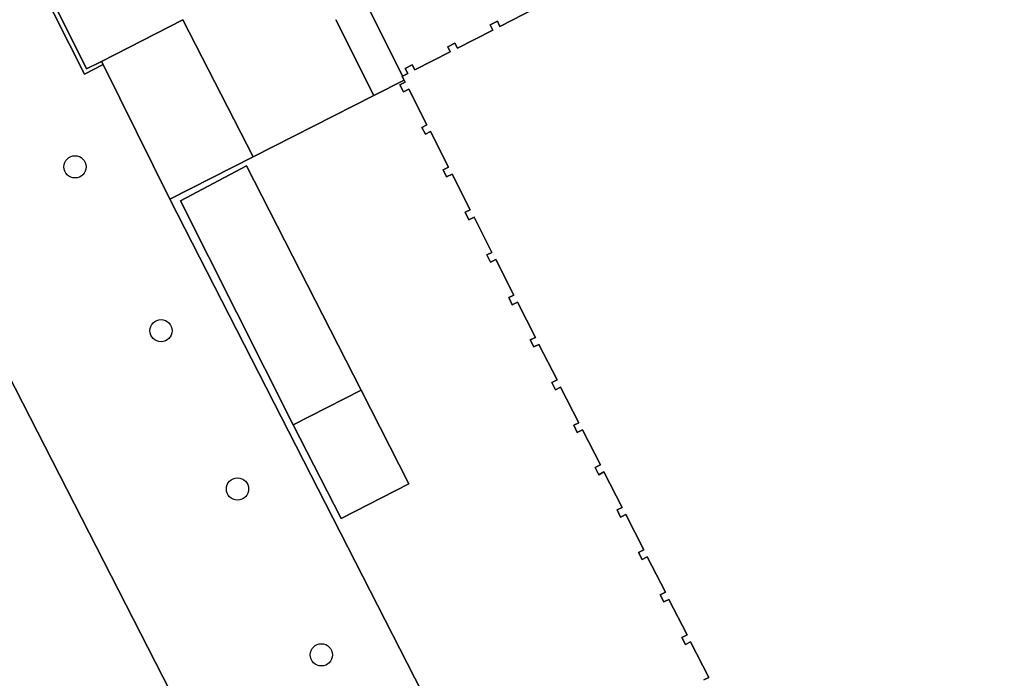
# Model space of a CAD drawing. Extents: x 158835 to 160077, y 386387 to 387778.
# Drawn here: x 159762.7 to 159806.12, y 387239.81 to 387268.77 of the extents above; entities that cross this region are included whole.
import ezdxf

# ---------------------------------------------------------------- set-up
doc = ezdxf.new("R2010")
doc.units = 0
for name, color, linetype in [('IMGEO_Boom', 7, 'Continuous'), ('IMGEO_Groenvoorziening', 7, 'Continuous'), ('IMGEO_Hek', 7, 'Continuous'), ('IMGEO_Open_loods', 7, 'Continuous'), ('IMGEO_Pand', 7, 'Continuous'), ('IMGEO_Rijbaan_lokaal_open', 7, 'Continuous'), ('IMGEO_Voetpad_open', 7, 'Continuous')]:
    doc.layers.add(name, color=color, linetype=linetype)

msp = doc.modelspace()

# ---------------------------------------------------------------- linework, layer by layer
at = {"layer": 'IMGEO_Boom'}
for centre in [(159765.134, 387262.3), (159768.918, 387255.094), (159772.282, 387248.136), (159775.973, 387240.837)]:
    msp.add_circle(centre, 0.489, dxfattribs=at)
at = {"layer": 'IMGEO_Groenvoorziening'}
for points in [[(159804.244, 387192.604), (159769.309, 387260.873), (159766.365, 387266.804), (159765.548, 387266.385), (159742.616, 387311.694), (159742.781, 387311.774), (159742.778, 387311.779), (159742.747, 387311.839), (159744.64, 387312.82), (159743.554, 387314.922), (159741.623, 387313.966), (159734.276, 387328.161), (159738.898, 387330.495), (159738.213, 387331.857), (159740.148, 387332.784), (159733.139, 387346.319)], [(159776.809, 387271.78), (159779.546, 387266.288), (159779.778, 387266.407), (159779.665, 387266.629), (159779.976, 387266.788), (159780.09, 387266.566), (159781.648, 387267.363), (159781.535, 387267.584), (159781.847, 387267.743), (159781.96, 387267.522), (159783.518, 387268.319), (159783.404, 387268.541), (159783.72, 387268.702), (159783.833, 387268.48), (159785.393, 387269.277)]]:
    msp.add_lwpolyline(points, dxfattribs=at)
for points in [[(159742.781, 387311.774), (159742.616, 387311.694), (159765.548, 387266.385), (159766.365, 387266.804), (159766.298, 387266.937), (159765.632, 387266.61), (159758.69, 387280.527), (159743.164, 387311.022)], [(159796.557, 387186.023), (159749.52, 387277.923), (159691.298, 387247.788), (159738.129, 387156.197)], [(159749.52, 387277.923), (159796.557, 387186.023), (159738.129, 387156.197), (159691.298, 387247.788)]]:
    msp.add_lwpolyline(points, close=True, dxfattribs=at)
at = {"layer": 'IMGEO_Hek'}
for points in [[(159766.365, 387266.804), (159769.309, 387260.873)], [(159778.288, 387265.438), (159779.617, 387266.114)], [(159772.973, 387262.736), (159778.288, 387265.438)], [(159769.309, 387260.873), (159772.973, 387262.736)], [(159769.309, 387260.873), (159804.244, 387192.604), (159850.444, 387216.105), (159854.805, 387218.409), (159845.908, 387235.79)]]:
    msp.add_lwpolyline(points, dxfattribs=at)
at = {"layer": 'IMGEO_Open_loods'}
msp.add_lwpolyline([(159772.672, 387262.343), (159769.777, 387260.8), (159774.736, 387250.96), (159777.72, 387252.483)], close=True, dxfattribs=at)
at = {"layer": 'IMGEO_Pand'}
msp.add_lwpolyline([(159785.393, 387269.277), (159783.833, 387268.48), (159783.72, 387268.702), (159783.404, 387268.541), (159783.518, 387268.319), (159781.96, 387267.522), (159781.847, 387267.743), (159781.535, 387267.584), (159781.648, 387267.363), (159780.09, 387266.566), (159779.976, 387266.788), (159779.665, 387266.629), (159779.778, 387266.407), (159779.546, 387266.288), (159779.532, 387266.281), (159779.617, 387266.114), (159779.661, 387266.027), (159779.432, 387265.911), (159779.592, 387265.595), (159779.822, 387265.712), (159780.62, 387264.149), (159780.4, 387264.033), (159780.553, 387263.742), (159780.77, 387263.855), (159781.571, 387262.285), (159781.335, 387262.169), (159781.487, 387261.859), (159781.728, 387261.977), (159782.526, 387260.413), (159782.304, 387260.309), (159782.459, 387259.978), (159782.692, 387260.087), (159783.482, 387258.54), (159783.262, 387258.432), (159783.421, 387258.109), (159783.645, 387258.22), (159784.439, 387256.664), (159784.216, 387256.558), (159784.368, 387256.238), (159784.601, 387256.348), (159785.39, 387254.802), (159785.169, 387254.688), (159785.329, 387254.38), (159785.547, 387254.493), (159786.344, 387252.931), (159786.116, 387252.812), (159786.277, 387252.5), (159786.504, 387252.618), (159787.305, 387251.049), (159787.081, 387250.937), (159787.237, 387250.624), (159787.464, 387250.737), (159788.251, 387249.195), (159788.016, 387249.073), (159788.178, 387248.761), (159788.411, 387248.881), (159789.209, 387247.317), (159788.984, 387247.211), (159789.133, 387246.896), (159789.367, 387247.007), (159790.157, 387245.46), (159789.929, 387245.344), (159790.088, 387245.034), (159790.315, 387245.15), (159791.112, 387243.588), (159790.889, 387243.473), (159791.047, 387243.165), (159791.27, 387243.279), (159792.067, 387241.716), (159791.841, 387241.6), (159791.996, 387241.3), (159792.221, 387241.415), (159793.021, 387239.847), (159792.802, 387239.736)], dxfattribs=at)
msp.add_lwpolyline([(159777.72, 387252.483), (159774.736, 387250.96), (159776.842, 387246.833), (159779.826, 387248.356)], close=True, dxfattribs=at)
at = {"layer": 'IMGEO_Rijbaan_lokaal_open'}
for points in [[(159743.164, 387311.022), (159758.69, 387280.527), (159765.632, 387266.61), (159766.298, 387266.937), (159769.878, 387268.769), (159772.973, 387262.736), (159778.288, 387265.438), (159776.606, 387268.774)], [(159792.802, 387239.736), (159793.021, 387239.847), (159792.221, 387241.415), (159791.996, 387241.3), (159791.841, 387241.6), (159792.067, 387241.716), (159791.27, 387243.279), (159791.047, 387243.165), (159790.889, 387243.473), (159791.112, 387243.588), (159790.315, 387245.15), (159790.088, 387245.034), (159789.929, 387245.344), (159790.157, 387245.46), (159789.367, 387247.007), (159789.133, 387246.896), (159788.984, 387247.211), (159789.209, 387247.317), (159788.411, 387248.881), (159788.178, 387248.761), (159788.016, 387249.073), (159788.251, 387249.195), (159787.464, 387250.737), (159787.237, 387250.624), (159787.081, 387250.937), (159787.305, 387251.049), (159786.504, 387252.618), (159786.277, 387252.5), (159786.116, 387252.812), (159786.344, 387252.931), (159785.547, 387254.493), (159785.329, 387254.38), (159785.169, 387254.688), (159785.39, 387254.802), (159784.601, 387256.348), (159784.368, 387256.238), (159784.216, 387256.558), (159784.439, 387256.664), (159783.645, 387258.22), (159783.421, 387258.109), (159783.262, 387258.432), (159783.482, 387258.54), (159782.692, 387260.087), (159782.459, 387259.978), (159782.304, 387260.309), (159782.526, 387260.413), (159781.728, 387261.977), (159781.487, 387261.859), (159781.335, 387262.169), (159781.571, 387262.285), (159780.77, 387263.855), (159780.553, 387263.742), (159780.4, 387264.033), (159780.62, 387264.149), (159779.822, 387265.712), (159779.592, 387265.595), (159779.432, 387265.911), (159779.661, 387266.027), (159779.617, 387266.114), (159778.288, 387265.438), (159772.973, 387262.736), (159769.309, 387260.873), (159804.244, 387192.604)]]:
    msp.add_lwpolyline(points, dxfattribs=at)
msp.add_lwpolyline([(159776.842, 387246.833), (159774.736, 387250.96), (159769.777, 387260.8), (159772.672, 387262.343), (159777.72, 387252.483), (159779.826, 387248.356)], close=True, dxfattribs=at)
at = {"layer": 'IMGEO_Voetpad_open'}
msp.add_lwpolyline([(159776.606, 387268.774), (159778.288, 387265.438), (159779.617, 387266.114), (159779.532, 387266.281), (159779.546, 387266.288), (159776.809, 387271.78)], dxfattribs=at)
msp.add_lwpolyline([(159772.973, 387262.736), (159769.878, 387268.769), (159766.298, 387266.937), (159766.365, 387266.804), (159769.309, 387260.873)], close=True, dxfattribs=at)

doc.saveas('drawing.dxf')
